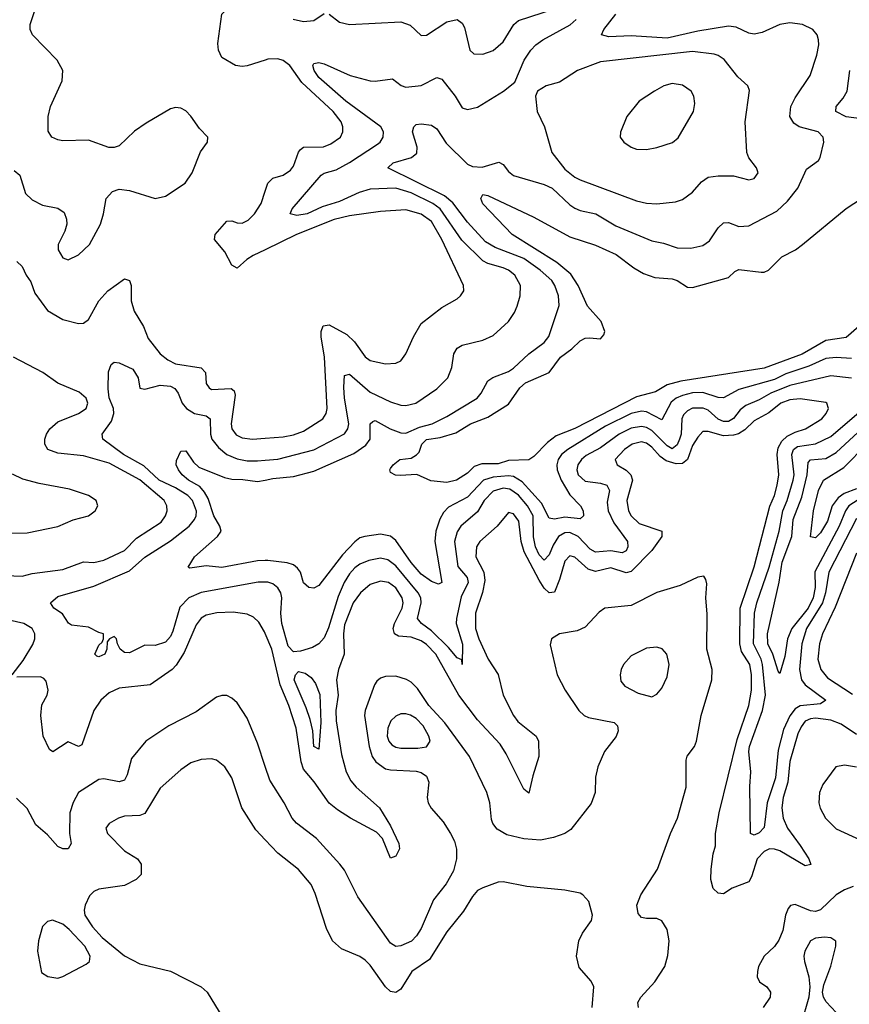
# Model space of a CAD drawing. Header units: inches. Extents: x 1694797 to 1849917, y 907313 to 1017959.
# Tile 574 of 656: x 1819041 to 1822282, y 925122 to 928969. Entities that reach past the tile are written whole.
import ezdxf

# ---------------------------------------------------------------- set-up
doc = ezdxf.new("R2010")
doc.units = ezdxf.units.IN
doc.header["$MEASUREMENT"] = 0
doc.layers.add('B8912', color=7, linetype='Continuous')
doc.layers.add('B8922', color=7, linetype='Continuous')

msp = doc.modelspace()

# ---------------------------------------------------------------- linework, layer by layer
at = {"layer": 'B8912', "color": 5}
for points, elevation in [([(1819018.9, 928378.9), (1819041, 928361), (1819064.1, 928290), (1819090, 928265), (1819130, 928244.5), (1819190, 928232.4), (1819214.9, 928214.9), (1819224.4, 928190), (1819224.6, 928170), (1819217.4, 928142.6), (1819191.3, 928090), (1819190.8, 928070), (1819210, 928038.5), (1819230, 928030.2), (1819270, 928050.1), (1819313.9, 928090), (1819356.5, 928170), (1819368.5, 928210), (1819378.4, 928270), (1819402.9, 928297.1), (1819430, 928306.1), (1819470, 928301.8), (1819570, 928269.5), (1819610, 928279.5), (1819687.8, 928330), (1819715.3, 928370), (1819747.4, 928452.6), (1819774.7, 928490), (1819775.6, 928510), (1819743.4, 928543.4), (1819710, 928591.8), (1819690, 928612.4), (1819670, 928623.2), (1819650, 928625.7), (1819630, 928620.2), (1819535.6, 928564.4), (1819490, 928533.1), (1819430, 928476.4), (1819410, 928468.7), (1819388.8, 928468.8), (1819310, 928498.3), (1819210, 928495.8), (1819190, 928498.7), (1819166.6, 928510), (1819152.7, 928532.7), (1819152.1, 928590), (1819161.8, 928630), (1819206.4, 928730), (1819209.7, 928770), (1819186.9, 928810), (1819091.1, 928910), (1819081.7, 928930), (1819081.7, 928950), (1819098.9, 929001.1)], 720), ([(1820000, 928810.7), (1819930, 928788.4), (1819910, 928785.9), (1819884.2, 928790), (1819830, 928820.4), (1819817, 928850), (1819815.5, 928875.5), (1819830.9, 928990), (1819850, 929011.1), (1819916.5, 929023.5), (1819950, 929023.5), (1820000, 929006.8)], 680), ([(1820000, 928070.1), (1819952.9, 928047.1), (1819928, 928032), (1819890, 927997.4), (1819870, 928009.8), (1819841.9, 928061.9), (1819802, 928110), (1819805.1, 928130), (1819850, 928182), (1819870, 928182.3), (1819890, 928174.6), (1819910, 928173.9), (1819934, 928186), (1819958.3, 928210), (1819984.4, 928250), (1820000, 928298.9)], 680), ([(1819030, 928023.6), (1819050, 928004.2), (1819065.9, 927970), (1819084.6, 927944.6), (1819100, 927900), (1819150, 927832.8), (1819210, 927796.8), (1819270, 927781.4), (1819290, 927783.5), (1819310, 927796.9), (1819349.9, 927870), (1819385.5, 927910), (1819450, 927956), (1819470, 927950.3), (1819476, 927930), (1819475.9, 927870), (1819487.5, 927830), (1819524.5, 927770), (1819543, 927723), (1819590, 927662.7), (1819619.8, 927639.8), (1819650, 927623.9), (1819750, 927608.8), (1819766.5, 927590), (1819770, 927547), (1819780.7, 927530), (1819790, 927524.1), (1819867.6, 927527.6), (1819878.7, 927518.7), (1819882.1, 927502.1), (1819867.4, 927390), (1819869.7, 927369.7), (1819886.3, 927346.3), (1819910, 927334.7), (1819950.6, 927330.6), (1820000, 927334.3)], 680), ([(1818950, 926798.8), (1819050, 926794.9), (1819090, 926804.6), (1819210, 926820.7), (1819290, 926850.6), (1819330, 926848.3), (1819370, 926857.6), (1819450, 926895.4), (1819497, 926943), (1819593.6, 927006.4), (1819611.1, 927030), (1819616.7, 927050), (1819615.6, 927070), (1819605.4, 927090), (1819510, 927171), (1819390, 927235.9), (1819290, 927264.9), (1819190, 927275.9), (1819150.8, 927290), (1819139.5, 927310), (1819139.6, 927330), (1819145.4, 927350), (1819158.4, 927370), (1819190, 927398), (1819270.8, 927430), (1819301, 927450), (1819306.6, 927470), (1819300.2, 927490), (1819273.1, 927513.1), (1819190, 927548.9), (1819130.8, 927590.8), (1819016.4, 927650)], 680), ([(1820000, 926771.3), (1819972, 926772), (1819750, 926731.3), (1819701.8, 926710), (1819666.5, 926673.5), (1819639.7, 926580.3), (1819630, 926558.5), (1819610, 926536.8), (1819570, 926524.4), (1819530, 926525.6), (1819470, 926495.8), (1819450, 926496), (1819432.8, 926510), (1819422.7, 926530), (1819419, 926550), (1819410, 926559), (1819392, 926550), (1819382, 926538), (1819381, 926510), (1819374, 926490), (1819350, 926479.3), (1819342.5, 926482.5), (1819334, 926490), (1819350, 926524.7), (1819363.1, 926536.9), (1819368.7, 926550), (1819368, 926570), (1819350, 926574.5), (1819310, 926595.6), (1819243.2, 926603.2), (1819231.8, 926611.8), (1819208.2, 926648.2), (1819174, 926670), (1819161.5, 926690), (1819190, 926715.2), (1819330, 926755.4), (1819470, 926815.2), (1819530, 926868.7), (1819630, 926932.9), (1819703.6, 926990), (1819723.7, 927016.3), (1819729.9, 927030), (1819731, 927049), (1819715.8, 927090), (1819697.9, 927110), (1819650, 927139.3), (1819585.8, 927170), (1819525.9, 927225.9), (1819446.1, 927270), (1819365.4, 927330), (1819363.5, 927350), (1819399.6, 927400.4), (1819409.2, 927430), (1819407.9, 927450), (1819391.1, 927491.1), (1819386.5, 927526.5), (1819387.3, 927592.7), (1819398.2, 927621.8), (1819410, 927631.2), (1819430, 927628.5), (1819483.2, 927603.2), (1819504.2, 927570), (1819510, 927528.6), (1819530, 927525.8), (1819590, 927540.4), (1819630, 927536.8), (1819647.5, 927527.5), (1819659.8, 927510), (1819675.6, 927470), (1819692.5, 927450), (1819724, 927430), (1819770, 927421.7), (1819785.2, 927410), (1819786.2, 927350), (1819792, 927330), (1819817.1, 927297.1), (1819850, 927270.1), (1819890, 927252.9), (1819930, 927245.9), (1819970, 927244.7), (1820000, 927247.5)], 660), ([(1820000, 926855.6), (1819970, 926855.1), (1819830, 926829.3), (1819770, 926835.5), (1819706.2, 926826.2), (1819699, 926830), (1819724, 926870), (1819814, 926950), (1819827.8, 926970), (1819822.6, 926990), (1819799.2, 927030), (1819777.8, 927097.8), (1819763.3, 927123.3), (1819744.6, 927144.6), (1819699.8, 927170), (1819675.3, 927190), (1819660.7, 927210), (1819652.4, 927230), (1819653.9, 927246.1), (1819670, 927282.8), (1819690, 927284.9), (1819720, 927240), (1819740.6, 927220.6), (1819840.6, 927180.6), (1819870, 927173.6), (1819912.7, 927172.7), (1819970, 927164.3), (1820000, 927170.2)], 640), ([(1818970, 926962.2), (1819070, 926964.4), (1819190, 926988.7), (1819250, 927015.1), (1819309.6, 927030), (1819335.3, 927050), (1819346, 927070), (1819339.2, 927090), (1819309.6, 927110), (1819234.9, 927134.9), (1819116.8, 927156.8), (1819053.8, 927173.8), (1819012.9, 927192.9)], 720), ([(1820000, 926571.2), (1819997.4, 926577.4), (1819974.6, 926614.6), (1819954.8, 926634.8), (1819930, 926646.4), (1819874.5, 926654.5), (1819811.6, 926651.6), (1819770, 926642.1), (1819750, 926630.5), (1819730, 926605), (1819683, 926497), (1819652.5, 926447.5), (1819636.3, 926430), (1819550, 926370.9), (1819430, 926357), (1819390, 926339.1), (1819357.4, 926310), (1819330.6, 926270), (1819284.1, 926135.9), (1819270, 926129.9), (1819230, 926147.6), (1819170, 926108.4), (1819157.2, 926117.2), (1819132.5, 926170), (1819123, 926250), (1819127.4, 926292.6), (1819148.2, 926330), (1819152.4, 926350), (1819144.7, 926384.7), (1819135.7, 926395.7), (1819121.8, 926401.8), (1819030, 926400.7)], 680), ([(1819011.3, 926410), (1819054.1, 926465.9), (1819092, 926528), (1819099.6, 926550), (1819099.9, 926570), (1819089.1, 926590), (1819057.2, 926610), (1818953, 926633)], 680), ([(1820000, 926051.4), (1819970, 926142.4), (1819930, 926239.7), (1819890, 926300.4), (1819870, 926318.5), (1819850, 926328.5), (1819830, 926328.7), (1819810, 926321.8), (1819730, 926265), (1819624, 926210), (1819533.8, 926150), (1819477.8, 926082.2), (1819460.8, 926019.2), (1819450, 925998.3), (1819430, 925991.3), (1819370, 926003.2), (1819350, 926000.2), (1819270.8, 925950), (1819250, 925910.8), (1819237.2, 925870), (1819235.4, 925790), (1819241.9, 925750), (1819230, 925729.1), (1819210, 925729.3), (1819190, 925738.6), (1819150, 925784.3), (1819103.8, 925823.7), (1819070, 925887.7), (1819027.8, 925927.8)], 720), ([(1820000, 925765.3), (1819963.6, 925803.6), (1819909.2, 925889.2), (1819870, 926007.3), (1819842.7, 926050), (1819810, 926076), (1819790, 926081.5), (1819750, 926079.2), (1819710, 926065.3), (1819670, 926038), (1819590, 925966.9), (1819530, 925868.2), (1819510, 925859.7), (1819450, 925856.9), (1819427.3, 925850), (1819390, 925829.2), (1819378, 925810), (1819384.4, 925790), (1819450, 925721.3), (1819501, 925690), (1819516, 925670), (1819516, 925630), (1819496, 925610), (1819450, 925586.6), (1819350, 925571.9), (1819330, 925563.1), (1819313.8, 925546.2), (1819297, 925510), (1819293.4, 925490), (1819295.9, 925470), (1819325.4, 925425.4), (1819363.3, 925383.3), (1819450, 925312.1), (1819510, 925280.3), (1819630, 925252.2), (1819750.2, 925190.2), (1819772.7, 925170), (1819834.9, 925070)], 740)]:
    msp.add_lwpolyline(points, dxfattribs=dict(at, elevation=elevation))
at = {"layer": 'B8912', "color": 5, "elevation": 740}
msp.add_lwpolyline([(1819169.2, 925450.8), (1819150, 925446), (1819130, 925426), (1819114, 925370), (1819110.4, 925330), (1819126.6, 925246.6), (1819150.4, 925230.4), (1819190, 925224.4), (1819210, 925230.4), (1819300.6, 925279.4), (1819313.6, 925290), (1819316.4, 925310), (1819295, 925350), (1819234.7, 925414.7), (1819210, 925434.8)], close=True, dxfattribs=at)
at = {"layer": 'B8922', "color": 5}
for points, elevation in [([(1820000, 927170.2), (1820030, 927176.1), (1820110, 927184.7), (1820190, 927205), (1820346.4, 927273.6), (1820393.3, 927306.7), (1820409.9, 927330), (1820410.7, 927389.3), (1820420.7, 927399.3), (1820430, 927402.3), (1820488.1, 927370), (1820530, 927354.8), (1820550, 927352.9), (1820603.1, 927376.9), (1820652, 927390), (1820710, 927418.7), (1820827.7, 927490), (1820844, 927510), (1820870, 927557.4), (1820889.2, 927570.8), (1820950, 927594.5), (1820970, 927606.8), (1821030, 927663.6), (1821090, 927708.1), (1821108.6, 927731.4), (1821148.5, 927851.5), (1821146.4, 927890), (1821132.1, 927930), (1821119.6, 927950), (1821074.2, 927990), (1821010, 928036.1), (1820898.6, 928078.6), (1820860.9, 928100.9), (1820790, 928177.1), (1820732.6, 928252.6), (1820700, 928280), (1820478.7, 928390), (1820500.5, 928410), (1820571.8, 928430), (1820592.7, 928447.3), (1820593.6, 928470), (1820575.3, 928530), (1820580.5, 928550), (1820590, 928559.5), (1820610, 928562.4), (1820650, 928557.1), (1820670, 928542.7), (1820706.8, 928486.8), (1820790, 928403.6), (1820810, 928395.6), (1820847.1, 928392.9), (1820912.6, 928412.6), (1820930, 928403.2), (1820950, 928376.1), (1820970, 928360.6), (1821090, 928324.9), (1821121.7, 928310), (1821190, 928245.1), (1821210, 928231.9), (1821230, 928223.5), (1821291.6, 928210), (1821370, 928163.7), (1821510, 928104.6), (1821556.2, 928096.2), (1821610, 928077.8), (1821663.3, 928076.7), (1821710, 928087.1), (1821735.3, 928104.7), (1821770, 928154.9), (1821790, 928174.7), (1821810, 928176.2), (1821850, 928160.2), (1821890, 928163.8), (1821998.9, 928221.1), (1822040.9, 928259.1), (1822080.3, 928310), (1822115.1, 928384.9), (1822161.5, 928418.5), (1822168.2, 928430), (1822182, 928490), (1822180.4, 928510), (1822160.5, 928530), (1822086, 928550), (1822064.9, 928564.9), (1822049.9, 928590), (1822053.3, 928630), (1822070, 928662.8), (1822128.7, 928750), (1822155.5, 928830), (1822162.6, 928870), (1822161.1, 928890), (1822155.8, 928910), (1822139.7, 928930), (1822099.5, 928950), (1822050, 928956.8), (1822010.1, 928949.9), (1821941.6, 928918.4), (1821910, 928912.7), (1821890, 928915.8), (1821839.6, 928939.6), (1821810, 928943.2), (1821690, 928924.1), (1821570, 928896.2), (1821430, 928906.1), (1821342.1, 928902.1), (1821313.6, 928910), (1821322.4, 928930), (1821370, 928990.2)], 640), ([(1820109.8, 928970.2), (1820150, 928961.7), (1820190, 928964.8), (1820230, 928992.2)], 680), ([(1820250, 928990.2), (1820290, 928958.8), (1820330, 928949.2), (1820530, 928960.3), (1820566.7, 928946.7), (1820610, 928906.9), (1820630, 928907.7), (1820710, 928959.6), (1820750, 928968.7), (1820770, 928955.5), (1820778.1, 928938.1), (1820799.1, 928850), (1820815.5, 928835.5), (1820850, 928833.5), (1820890, 928848.8), (1820930, 928881.7), (1820970.8, 928949.2), (1820990, 928965), (1821130, 929011.4)], 680), ([(1820000, 927247.5), (1820050, 927252.2), (1820190, 927288.6), (1820310, 927350.2), (1820323, 927370), (1820326.5, 927390), (1820310.3, 927489.7), (1820307.1, 927532.9), (1820310, 927579.3), (1820330, 927583.5), (1820410, 927514.2), (1820490, 927476.1), (1820530, 927463.4), (1820550, 927461.8), (1820588, 927470), (1820670, 927526.2), (1820713.3, 927570), (1820729.1, 927610), (1820736.5, 927663.5), (1820750, 927685.3), (1820770, 927696.9), (1820850, 927716.6), (1820890, 927735.2), (1820950.9, 927790), (1820974.6, 927825.4), (1820985, 927850), (1820995.9, 927890), (1820997.7, 927930), (1820975.6, 927970), (1820950.7, 927990), (1820930, 927999.7), (1820870, 928016.2), (1820850, 928026.3), (1820767.6, 928107.6), (1820683.5, 928230), (1820654.6, 928250), (1820570, 928292.5), (1820510, 928311.1), (1820410, 928306.9), (1820366.7, 928293.3), (1820290, 928258.6), (1820222.3, 928237.7), (1820164.2, 928210), (1820123.6, 928203.6), (1820097.6, 928210), (1820106, 928230), (1820219.1, 928360.9), (1820230.9, 928369.1), (1820277.5, 928382.5), (1820330, 928410.6), (1820438.2, 928481.8), (1820449, 928490), (1820460.9, 928510), (1820462.1, 928530), (1820451.2, 928550), (1820315.2, 928650), (1820210, 928742.2), (1820190.7, 928770), (1820185.8, 928790), (1820190, 928798), (1820210, 928802), (1820230, 928796), (1820332.2, 928750), (1820410, 928730.1), (1820430, 928728.3), (1820497, 928737), (1820531.5, 928711.5), (1820550, 928705.1), (1820610, 928710.9), (1820670, 928743.2), (1820690, 928736.5), (1820741.8, 928670), (1820770, 928623.8), (1820790, 928617.6), (1820830, 928627), (1820931, 928689), (1820975.6, 928724.4), (1821011.8, 928810), (1821037.2, 928850), (1821057.2, 928870), (1821084.2, 928890), (1821191.4, 928948.6), (1821214.9, 928970)], 660), ([(1820000, 928298.9), (1820010, 928330.2), (1820030, 928349.4), (1820070, 928360.7), (1820099.2, 928380.8), (1820110, 928396.5), (1820129.5, 928450.5), (1820138, 928462), (1820150, 928470.7), (1820228.4, 928471.6), (1820256.9, 928483.1), (1820293.6, 928510), (1820303.7, 928530), (1820303.7, 928550), (1820296.3, 928570), (1820265.7, 928610), (1820142.8, 928722.8), (1820096.2, 928790), (1820070, 928809.1), (1820050, 928815.4), (1820010, 928813.9), (1820000, 928810.7)], 680), ([(1822330, 928580.9), (1822270, 928589.5), (1822229.7, 928610), (1822230.9, 928630), (1822257.9, 928662.1), (1822273.2, 928690), (1822284.5, 928770)], 620), ([(1822319.2, 927770), (1822270, 927726.7), (1822190, 927714.8), (1822097.7, 927662.3), (1821950, 927607.1), (1821623.3, 927556.7), (1821570, 927541.8), (1821524.8, 927515.2), (1821450, 927495.8), (1821210, 927371), (1821137.1, 927342.9), (1821102.6, 927317.4), (1821050, 927262.4), (1821030.2, 927249.8), (1820950, 927246.9), (1820910, 927234), (1820846, 927234), (1820817, 927223), (1820790, 927197.2), (1820747.3, 927170), (1820710, 927161.1), (1820647, 927167), (1820592.3, 927192.3), (1820527.7, 927187.7), (1820509.6, 927189.6), (1820490, 927199.3), (1820487, 927210), (1820490, 927215.3), (1820500.4, 927230), (1820525.4, 927250), (1820570, 927255.6), (1820591.6, 927268.4), (1820601.2, 927278.8), (1820612.6, 927310), (1820630, 927328.7), (1820684, 927336), (1820744.9, 927355.1), (1820802.5, 927390), (1820870, 927416.2), (1820950, 927466.9), (1820995.2, 927530), (1821017.5, 927550), (1821110, 927591), (1821153.9, 927650), (1821197.5, 927682.5), (1821230, 927714.7), (1821250, 927724.7), (1821266.4, 927726.4), (1821310, 927722.5), (1821323, 927737), (1821326.3, 927750), (1821312.2, 927790), (1821258.8, 927850), (1821222.6, 927930), (1821193.9, 927973.9), (1821139.7, 928019.7), (1820965.1, 928130), (1820850, 928249.6), (1820842, 928270), (1820850, 928286), (1820870, 928282.4), (1821050, 928196.9), (1821190, 928119.8), (1821290, 928087.3), (1821371.1, 928051.1), (1821439.9, 927999.9), (1821477.7, 927977.7), (1821521.6, 927961.6), (1821590, 927956.5), (1821610, 927949.7), (1821650, 927924.2), (1821670, 927922.8), (1821810, 927962), (1821834.9, 927985.1), (1821850, 927992.5), (1821937.6, 927982.4), (1821950, 927982.2), (1821966, 927990), (1822017.9, 928042.1), (1822072.2, 928070), (1822099.7, 928090), (1822269.2, 928230.8), (1822330, 928270.3)], 620), ([(1820000, 927334.3), (1820070, 927339.4), (1820110, 927347.3), (1820150, 927361.5), (1820224.9, 927410), (1820238.4, 927430), (1820242.7, 927450), (1820231.6, 927650), (1820219, 927730), (1820219.1, 927750), (1820227.1, 927772.9), (1820250, 927777), (1820318.8, 927738.8), (1820349.5, 927710), (1820390, 927651.3), (1820410, 927637.8), (1820470, 927623.9), (1820510, 927626.5), (1820530, 927636.4), (1820550, 927663), (1820579.7, 927730), (1820610, 927781.7), (1820690, 927844.7), (1820750, 927877.6), (1820763.6, 927890), (1820775.6, 927910), (1820775.1, 927930), (1820690.3, 928110), (1820650, 928180.2), (1820610, 928209.5), (1820550, 928225.7), (1820450, 928219.6), (1820330, 928202.8), (1820270, 928188.5), (1820122.9, 928130), (1820000, 928070.1)], 680), ([(1822290, 927645.2), (1822230, 927649.6), (1822190, 927645.6), (1822124.3, 927615.7), (1822034.2, 927585.8), (1821990, 927563.6), (1821850, 927523.9), (1821790, 927491.4), (1821770, 927492.8), (1821710, 927512.2), (1821670, 927511.3), (1821630, 927500.7), (1821605.5, 927490), (1821585.9, 927474.1), (1821550, 927406.1), (1821490, 927436.5), (1821470, 927439.3), (1821430, 927429.6), (1821330, 927380.7), (1821182, 927290), (1821157.2, 927270), (1821144, 927250), (1821139.1, 927230), (1821140.8, 927210), (1821155.9, 927170), (1821190, 927112), (1821232, 927070), (1821242.3, 927050), (1821244, 927030), (1821230, 927018.2), (1821170, 927025.6), (1821130, 927017.1), (1821110, 927020.9), (1821079.9, 927079.9), (1821003.5, 927163.5), (1820970, 927184), (1820950, 927187), (1820890, 927181.9), (1820853.3, 927170), (1820790, 927103.2), (1820715.9, 927064.1), (1820697.1, 927042.9), (1820682.9, 927017.1), (1820667.2, 926970), (1820662.9, 926930), (1820690.1, 926770), (1820676.7, 926763.3), (1820650, 926774), (1820610, 926802.1), (1820570, 926847.9), (1820510, 926934.6), (1820490, 926950.7), (1820450, 926958.4), (1820389.7, 926950.3), (1820370, 926943.9), (1820350, 926928.5), (1820301.8, 926878.2), (1820210, 926758.8), (1820190, 926747.5), (1820170, 926749.9), (1820150, 926769), (1820137.4, 926810), (1820126.3, 926826.3), (1820110, 926838.7), (1820086.5, 926846.5), (1820010, 926855.7), (1820000, 926855.6)], 640), ([(1822290, 927568.6), (1822210, 927576.8), (1822050, 927539.1), (1821975.6, 927510), (1821930, 927483.9), (1821878.3, 927461.7), (1821855.9, 927444.1), (1821830, 927410.4), (1821810, 927399.6), (1821790, 927399.3), (1821770, 927408.5), (1821730, 927443.6), (1821711.5, 927451.5), (1821670, 927450.9), (1821650, 927441), (1821634.6, 927425.4), (1821627.6, 927410), (1821624.5, 927350), (1821619, 927330), (1821610, 927307.3), (1821590, 927292.7), (1821570, 927303.8), (1821510, 927364.4), (1821490, 927375.8), (1821470, 927379.8), (1821430, 927372.4), (1821382.3, 927350), (1821310, 927296), (1821254.4, 927265.6), (1821235.1, 927250), (1821221.9, 927230), (1821217.6, 927210), (1821223.1, 927190), (1821250, 927165.4), (1821310, 927158.4), (1821335.3, 927150), (1821344.5, 927130), (1821336.1, 927083.9), (1821339.9, 927050), (1821362.5, 927002.5), (1821415, 926930), (1821417.3, 926910), (1821410, 926893.5), (1821394, 926886), (1821350, 926894.3), (1821290, 926888), (1821270, 926900.6), (1821222.4, 926950), (1821190, 926964.9), (1821170, 926964.7), (1821146.1, 926950), (1821124.4, 926915.6), (1821110, 926878.4), (1821090, 926857.5), (1821070, 926877.7), (1821055.5, 926910), (1821048.6, 926948.6), (1821046.4, 927030), (1821024.8, 927070), (1820990, 927110.9), (1820955.1, 927135.1), (1820930, 927139), (1820890, 927127.3), (1820855.2, 927090), (1820830, 927046.4), (1820763.8, 926990), (1820750, 926967.6), (1820739.9, 926930), (1820752.3, 926832.3), (1820788.6, 926790), (1820792.4, 926770), (1820765.6, 926714.4), (1820747.6, 926630), (1820746.7, 926610), (1820771.3, 926528.7), (1820770, 926449.6), (1820768.5, 926468.5), (1820750, 926476.4), (1820716.1, 926516.1), (1820650, 926580.8), (1820610.9, 926610), (1820594.8, 926630), (1820609.6, 926690), (1820608.2, 926710), (1820598.2, 926730), (1820510, 926835.8), (1820479, 926859), (1820450, 926864.5), (1820404.6, 926855.4), (1820370, 926841.7), (1820350, 926827.4), (1820330, 926803.6), (1820307.9, 926770), (1820284.7, 926715.3), (1820246.8, 926593.2), (1820230, 926554), (1820209, 926531), (1820184.2, 926515.8), (1820138.2, 926501.8), (1820110, 926498.8), (1820090, 926521.4), (1820064.4, 926610), (1820061.3, 926650), (1820065.3, 926710), (1820060.5, 926730), (1820049.4, 926749.4), (1820030, 926764.9), (1820010, 926771), (1820000, 926771.3)], 660), ([(1822310, 927019.6), (1822201.7, 926810), (1822188.8, 926730), (1822177.3, 926690), (1822114.7, 926590), (1822095.9, 926530), (1822087.8, 926430), (1822094.7, 926390), (1822110.1, 926370), (1822190.2, 926309.8), (1822170, 926296.2), (1822090, 926288.3), (1822070, 926276.4), (1822050, 926249.3), (1822024.5, 926195.5), (1822004.3, 926115.7), (1821993.3, 926006.7), (1821961.5, 925910), (1821950, 925813.6), (1821930, 925792.4), (1821910, 925782.9), (1821896.3, 925790), (1821893.5, 925973.5), (1821896.9, 926030), (1821888.9, 926110), (1821891.5, 926130), (1821942.2, 926270), (1821954.7, 926330), (1821943.2, 926450), (1821938.2, 926470), (1821907.8, 926530), (1821911.8, 926650), (1821921, 926690), (1821968.8, 926830), (1822007.4, 926970), (1822022.2, 927050), (1822039.5, 927090), (1822062.8, 927170), (1822067.1, 927190), (1822058, 927270), (1822064.4, 927290), (1822079.3, 927300.7), (1822150, 927311.4), (1822210, 927340.1), (1822384.7, 927490)], 660), ([(1822310, 926176.2), (1822250, 926216.2), (1822210, 926232.9), (1822150, 926239.9), (1822130, 926237.4), (1822110, 926227.8), (1822093.4, 926206.6), (1822081, 926179), (1822049.1, 926070.9), (1822041.3, 925990), (1822023.8, 925930), (1822018.8, 925890), (1822024, 925850), (1822040.9, 925810), (1822090, 925743.2), (1822123.5, 925690), (1822131.9, 925668.1), (1822110, 925663.4), (1822010, 925721.6), (1821990, 925729), (1821970, 925729.3), (1821950, 925719.5), (1821921.5, 925690), (1821900.2, 925619.8), (1821890, 925600.5), (1821823.7, 925576.3), (1821790, 925554), (1821770, 925556), (1821750, 925574.5), (1821740.7, 925610), (1821742.4, 925650), (1821749.9, 925710), (1821758.8, 925741.2), (1821759.6, 925790), (1821773.6, 925870), (1821843.4, 926156.6), (1821888.9, 926290), (1821899.7, 926350), (1821900.1, 926410), (1821893.7, 926450), (1821861.1, 926501.1), (1821853.8, 926530), (1821856.1, 926670), (1821910, 926831.3), (1821971.6, 927068.4), (1821989.3, 927110), (1821999.9, 927150), (1822006.1, 927190), (1822000.1, 927270), (1822003.6, 927296.4), (1822018.1, 927321.9), (1822038.8, 927341.2), (1822070, 927357), (1822110.8, 927370), (1822174.2, 927410), (1822192.2, 927430), (1822200.3, 927450), (1822194.7, 927470), (1822190, 927472.8), (1822090, 927487.8), (1822050, 927483.9), (1822014.3, 927470), (1821967.8, 927432.2), (1821910, 927401.7), (1821874.1, 927365.9), (1821848.9, 927351.1), (1821830, 927345.3), (1821790, 927342.5), (1821730, 927360.1), (1821710, 927360.2), (1821690, 927338.3), (1821670, 927304.7), (1821649.3, 927250.7), (1821630, 927235.3), (1821606.1, 927233.9), (1821565.9, 927245.9), (1821542.6, 927262.6), (1821510, 927299.3), (1821490, 927314.2), (1821470, 927319.7), (1821433.7, 927310), (1821404, 927290), (1821367.7, 927250), (1821375.5, 927230), (1821410, 927208.7), (1821427.9, 927190), (1821435.2, 927170), (1821412.9, 927090), (1821419.4, 927050), (1821430.1, 927030), (1821461, 927001), (1821550.1, 926970), (1821550.1, 926950), (1821510, 926894.8), (1821430, 926813.5), (1821410, 926807.9), (1821350, 926826.9), (1821290, 926813), (1821262.2, 926822.2), (1821210, 926869.2), (1821190, 926874.3), (1821170, 926852.9), (1821150, 926781.2), (1821130, 926732.9), (1821110, 926729.5), (1821090, 926747.8), (1821070, 926778.8), (1821011.5, 926890), (1821000.1, 926930), (1820991.5, 927010), (1820970, 927037.8), (1820950, 927043.1), (1820905.9, 926990), (1820838, 926930), (1820825.2, 926910), (1820823.4, 926870), (1820854.2, 926810), (1820857.6, 926777.6), (1820849, 926731), (1820821.9, 926650), (1820822.2, 926590), (1820834.2, 926550), (1820871, 926471), (1820910.8, 926410.8), (1820930.1, 926330), (1820970.1, 926250.1), (1820987.4, 926227.4), (1821058.6, 926170), (1821068.2, 926150), (1821068.7, 926090), (1821045.1, 926014.9), (1821030, 925947), (1821010, 925963.1), (1820941.1, 926101.1), (1820918, 926138), (1820830, 926233), (1820756, 926330), (1820666.3, 926490), (1820630, 926528.4), (1820610, 926542.3), (1820570, 926555.9), (1820521, 926561), (1820505, 926570), (1820499.9, 926590), (1820504.9, 926610), (1820534.9, 926670), (1820538.9, 926690), (1820535, 926710), (1820510, 926749.3), (1820481.5, 926770), (1820450, 926775.3), (1820410, 926762.2), (1820372.9, 926730), (1820344.2, 926690), (1820310, 926605.1), (1820306.1, 926570), (1820308.8, 926490), (1820286, 926430), (1820278.7, 926390), (1820284.8, 926330), (1820276.3, 926270), (1820277.9, 926230), (1820298.4, 926098.4), (1820316.2, 926030), (1820335.1, 925995.1), (1820355.2, 925970), (1820446.9, 925890), (1820490, 925819.8), (1820521.5, 925750), (1820524.2, 925730), (1820510, 925700.4), (1820490, 925692.8), (1820458.2, 925770), (1820435.3, 925795.3), (1820333, 925850), (1820281.9, 925881.9), (1820250, 925908.5), (1820191.4, 925991.4), (1820150, 926040.7), (1820140.2, 926070), (1820121.3, 926201.3), (1820092.2, 926290), (1820059.1, 926370), (1820025.6, 926510), (1820000, 926571.2)], 680), ([(1822335, 927105), (1822280.1, 927070), (1822266.8, 927050), (1822242.8, 926990), (1822147.7, 926812.3), (1822148, 926750), (1822141.2, 926710), (1822121.2, 926670), (1822057.9, 926590), (1822040.7, 926550), (1822030, 926480.9), (1822010, 926415.1), (1822003.8, 926423.8), (1821983.4, 926490), (1821963.6, 926530), (1821962.5, 926570), (1822008.3, 926771.7), (1822020.2, 926850), (1822057.8, 926950), (1822063.3, 927016.7), (1822096.8, 927103.2), (1822117.8, 927190), (1822121.2, 927238.8), (1822130.7, 927249.3), (1822190, 927254.7), (1822230, 927277.3), (1822350, 927388.6)], 640), ([(1822310, 927135.7), (1822262.1, 927117.9), (1822238.6, 927101.4), (1822215.3, 927070), (1822197.4, 927010), (1822170, 926964.3), (1822150, 926944.1), (1822130, 926949), (1822141.5, 927050), (1822161.8, 927130), (1822181.8, 927170), (1822261.2, 927218.8), (1822350, 927310.5)], 620), ([(1822310, 926884.1), (1822226.5, 926673.5), (1822176.9, 926570), (1822165.3, 926530), (1822159.4, 926470), (1822170.1, 926430), (1822197.3, 926397.3), (1822294.5, 926334.5)], 680), ([(1821458.5, 925110), (1821456, 925130), (1821467, 925150), (1821522.1, 925210), (1821561.2, 925270), (1821573, 925313), (1821578.1, 925370), (1821570, 925415.1), (1821550, 925448.5), (1821530, 925457.4), (1821490, 925457.2), (1821470, 925461.7), (1821457.3, 925477.3), (1821452.2, 925510), (1821467.7, 925550), (1821532.7, 925650), (1821583.4, 925790), (1821610.5, 925850), (1821644, 925970), (1821644, 926076), (1821648.6, 926091.4), (1821677.4, 926130), (1821685, 926150), (1821703.6, 926250), (1821745, 926390), (1821745.9, 926430), (1821725.9, 926510), (1821726.1, 926646.1), (1821721.7, 926710), (1821724.9, 926764.9), (1821722, 926782), (1821714.2, 926794.2), (1821690, 926791.5), (1821621.7, 926758.3), (1821530, 926731.2), (1821430, 926679.9), (1821327.4, 926670), (1821305.4, 926654.6), (1821250, 926595.6), (1821218.3, 926581.7), (1821150.2, 926569.8), (1821118, 926550), (1821112.9, 926527.1), (1821141.1, 926410), (1821171.8, 926350), (1821225.7, 926270), (1821246.8, 926250), (1821263.1, 926243.1), (1821362.8, 926222.8), (1821376.1, 926210), (1821379.5, 926190), (1821371, 926169), (1821325.4, 926110), (1821299.1, 926050), (1821290.2, 926010), (1821288.9, 925950), (1821273.1, 925906.9), (1821194.5, 925805.5), (1821170.1, 925789.9), (1821125.8, 925774.2), (1821076, 925764), (1821010, 925768.5), (1820943.8, 925783.8), (1820906, 925806), (1820889, 925829), (1820884.1, 925844.1), (1820877.1, 925910), (1820865.8, 925950), (1820798.7, 926090), (1820701.6, 926221.6), (1820638.8, 926290), (1820595.6, 926355.6), (1820570, 926380.4), (1820551.6, 926391.6), (1820510, 926404.3), (1820470, 926403.4), (1820450, 926397), (1820435.9, 926384.1), (1820426.9, 926370), (1820390.5, 926270), (1820388, 926250), (1820406.3, 926130), (1820418.4, 926090), (1820431.6, 926070), (1820470, 926042.8), (1820490, 926037.9), (1820590, 926033.1), (1820610, 926027.8), (1820630, 926013.5), (1820638.8, 925990), (1820632.4, 925930), (1820636.6, 925910), (1820648.4, 925888.4), (1820695.3, 925835.3), (1820724.3, 925790), (1820739.6, 925759.6), (1820747.9, 925727.9), (1820747.9, 925690), (1820735.8, 925644.2), (1820707.1, 925592.9), (1820657.2, 925530), (1820610, 925418.9), (1820590.8, 925389.2), (1820571.1, 925368.9), (1820530, 925350.9), (1820510, 925348.1), (1820490, 925361.6), (1820362.2, 925542.2), (1820310, 925646.9), (1820291.8, 925670), (1820200.5, 925770), (1820122.9, 925830), (1820104.9, 925850), (1820073.5, 925910), (1820017.7, 925997.7), (1820000, 926051.4)], 720), ([(1822310, 926048.3), (1822263.3, 926056.7), (1822229.2, 926050), (1822178.5, 925981.5), (1822165.1, 925950), (1822162.6, 925910), (1822168.3, 925888.3), (1822188.9, 925850), (1822230, 925807.3), (1822324.4, 925764.4)], 720), ([(1821278, 925110), (1821284.5, 925190), (1821273.1, 925213.1), (1821226.6, 925266.6), (1821216.2, 925310), (1821225.6, 925370), (1821240.1, 925399.9), (1821275.1, 925450), (1821279.3, 925470), (1821263.9, 925523.9), (1821241.2, 925550), (1821230, 925556.2), (1821170, 925568.2), (1821022.4, 925582.4), (1820930, 925601), (1820910, 925599.7), (1820850, 925577.4), (1820830, 925566.3), (1820810, 925543.6), (1820774.1, 925485.9), (1820710, 925406), (1820642.4, 925297.6), (1820572.6, 925250), (1820530, 925181.1), (1820510, 925168.5), (1820490, 925172.1), (1820470, 925191), (1820410, 925274.7), (1820390, 925295.1), (1820370, 925309.7), (1820298.7, 925338.7), (1820263.5, 925370), (1820239, 925419), (1820195.8, 925555.8), (1820179.3, 925590), (1820130, 925648.6), (1820050, 925712.6), (1820000, 925765.3)], 740), ([(1822297, 925583), (1822262.9, 925570), (1822230.9, 925550), (1822170, 925491.1), (1822150, 925485.2), (1822130, 925487.7), (1822070, 925511.6), (1822051.9, 925508.1), (1822043.2, 925496.8), (1822033.1, 925470), (1822022.6, 925410), (1822006.6, 925373.4), (1821990, 925347.5), (1821949.2, 925310), (1821927.8, 925270), (1821922.8, 925250), (1821922.5, 925230), (1821931.5, 925210), (1821959.8, 925190), (1821974.2, 925170), (1821972.2, 925150), (1821945, 925110)], 720), ([(1822231.1, 925090), (1822191.6, 925131.6), (1822181.3, 925150), (1822177.7, 925170), (1822182, 925198), (1822210, 925271), (1822229.6, 925350), (1822229.5, 925369.5), (1822210, 925381.6), (1822185.1, 925385.1), (1822150, 925380.4), (1822130.5, 925370), (1822107.6, 925330), (1822104.2, 925310), (1822106.7, 925290), (1822123.8, 925230), (1822128.4, 925190), (1822124.4, 925150), (1822094, 925046)], 740)]:
    msp.add_lwpolyline(points, dxfattribs=dict(at, elevation=elevation))
for points, elevation in [([(1821670, 928844.5), (1821310, 928803.6), (1821219.6, 928770), (1821150, 928724.1), (1821097.3, 928710), (1821063.8, 928690), (1821056.4, 928670), (1821062, 928610), (1821091.8, 928550), (1821120.3, 928450), (1821170, 928384.9), (1821210, 928353.2), (1821230, 928343.2), (1821450, 928260.9), (1821490, 928251.6), (1821530, 928249.4), (1821602.7, 928257.3), (1821630, 928266.5), (1821670, 928294.3), (1821704.5, 928335.5), (1821730, 928352.9), (1821770, 928359.3), (1821830, 928358.5), (1821890, 928342.8), (1821910, 928347.8), (1821925.4, 928370), (1821919.7, 928390), (1821888.9, 928428.9), (1821881.5, 928450), (1821874.6, 928570), (1821891.8, 928691.8), (1821885.1, 928710), (1821845.9, 928745.9), (1821793.7, 928813.7), (1821770, 928829.2), (1821753.8, 928833.8)], 660), ([(1821590, 928719.8), (1821558, 928710), (1821520.5, 928690), (1821460.4, 928650), (1821412.4, 928590), (1821388.6, 928528.6), (1821386.7, 928510), (1821400.5, 928490), (1821430, 928470.4), (1821450, 928463.1), (1821490, 928461.7), (1821530, 928468.8), (1821590.7, 928489.3), (1821613.5, 928506.5), (1821672.8, 928610), (1821678.8, 928641.2), (1821675.1, 928670), (1821664.2, 928690), (1821630, 928713.3)], 680), ([(1821530, 926517.6), (1821490, 926513.3), (1821430, 926484.2), (1821400.3, 926450), (1821390.4, 926430), (1821387, 926410), (1821390, 926384.7), (1821404.9, 926364.9), (1821457.3, 926337.3), (1821510, 926323), (1821530, 926333.4), (1821550, 926357.3), (1821570, 926401), (1821578, 926450), (1821569.5, 926490), (1821551.1, 926511.1)], 740), ([(1820210, 926119.3), (1820190, 926129.4), (1820186.2, 926190), (1820175.2, 926235.2), (1820160.6, 926280.6), (1820113.1, 926390), (1820117.8, 926410), (1820130, 926422.2), (1820156.1, 926416.1), (1820179.5, 926399.5), (1820196.1, 926376.1), (1820213, 926333), (1820216.8, 926223.2)], 660), ([(1820550, 926257), (1820530, 926256.5), (1820510, 926247.7), (1820490.8, 926229.2), (1820479.3, 926200.7), (1820476.8, 926170), (1820482.5, 926150), (1820495.4, 926135.4), (1820510, 926127.1), (1820530, 926123.4), (1820596.9, 926123.1), (1820630, 926128.2), (1820644.2, 926150), (1820639.8, 926170), (1820616.9, 926210), (1820590, 926238.6), (1820568.2, 926251.8)], 740)]:
    msp.add_lwpolyline(points, close=True, dxfattribs=dict(at, elevation=elevation))

doc.saveas('drawing.dxf')
